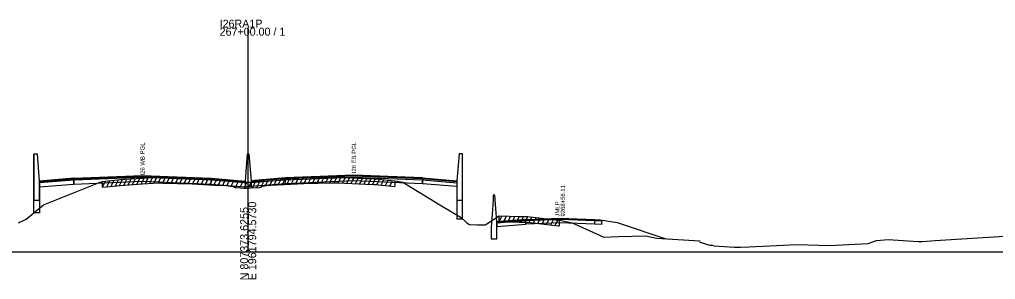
# Model space of a CAD drawing. Extents: x 1017 to 19997, y -1947 to 50737.
# Drawn here: x 10520 to 10861.4, y 16990.3 to 17081.1 of the extents above; entities that cross this region are included whole.
import ezdxf

# ---------------------------------------------------------------- set-up
doc = ezdxf.new("R2010")
doc.units = 0
for name, color, linetype in [('RD_GPK_XS_Cell', 7, 'Continuous'), ('RD_XS_Base', 7, 'Continuous'), ('RD_XS_ExGround', 7, 'Continuous'), ('RD_XS_ExPaveRet', 7, 'Continuous'), ('RD_XS_Greenside', 7, 'Continuous'), ('RD_XS_MedBWall', 7, 'Continuous'), ('RD_XS_Pave', 7, 'Continuous'), ('RD_XS_PaveOvlay', 7, 'Continuous'), ('RD_XS_TX_Notes', 7, 'Continuous')]:
    doc.layers.add(name, color=color, linetype=linetype)

msp = doc.modelspace()

# ---------------------------------------------------------------- linework, layer by layer
at = {"layer": 'RD_GPK_XS_Cell'}
for p, q in [((10600, 17000), (10600, 17078.22)), ((10000, 17000), (10600, 17000)), ((10600, 17000), (11200, 17000))]:
    msp.add_line(p, q, dxfattribs=at)
at = {"layer": 'RD_XS_Base'}
for points in [[(10539, 17024.96), (10527, 17024)], [(10527, 17024), (10527, 17022.66)], [(10527, 17022.66), (10539, 17023.62)], [(10539, 17023.62), (10539, 17024.96)], [(10539.05, 17023.62), (10539, 17023.62)], [(10539.05, 17024.96), (10539.05, 17023.62)], [(10539.05, 17023.62), (10563, 17024.59), (10587, 17023.63)], [(10587, 17023.63), (10587, 17024.97)], [(10599, 17024.03), (10587, 17024.97)], [(10587, 17023.63), (10599, 17022.69)], [(10599, 17022.69), (10599, 17024.03)], [(10601, 17022.78), (10601, 17024.12)], [(10613, 17023.72), (10601, 17022.78)], [(10613, 17023.72), (10613, 17025.06)], [(10660.95, 17023.73), (10637, 17024.69), (10613, 17023.72)], [(10660.95, 17023.73), (10660.95, 17025.07)], [(10661, 17023.72), (10660.95, 17023.73)], [(10661, 17025.06), (10661, 17023.72)], [(10661, 17025.06), (10673, 17024.1)], [(10661, 17023.72), (10661, 17025.06)], [(10673, 17022.76), (10661, 17023.72)], [(10673, 17024.1), (10673, 17022.76)], [(10697.13, 17010.94), (10687, 17010.13)], [(10687, 17010.13), (10687, 17008.8)], [(10687, 17008.8), (10697.13, 17009.6)], [(10697.13, 17010.94), (10709.13, 17011.41), (10721.13, 17010.93)], [(10697.13, 17009.6), (10697.13, 17010.94)], [(10721.13, 17009.62), (10709.13, 17010.08), (10697.13, 17009.6)], [(10721.13, 17010.93), (10721.13, 17009.62)], [(10721.13, 17010.93), (10723.13, 17010.85), (10723.63, 17010.83)], [(10723.63, 17009.5), (10721.13, 17009.62)], [(10723.63, 17010.83), (10723.63, 17009.5)]]:
    msp.add_lwpolyline(points, dxfattribs=at)
at = {"layer": 'RD_XS_ExGround'}
msp.add_lwpolyline([(10519.63, 17010.12), (10521.88, 17011.13), (10522.34, 17011.39), (10528.36, 17016.32), (10547.58, 17024.1), (10548.13, 17024.25), (10548.61, 17024.43), (10549.03, 17024.56), (10555.37, 17025.15), (10556.87, 17025.28), (10562.98, 17025.66), (10568.65, 17026), (10570.11, 17025.96), (10580.43, 17025.67), (10588.22, 17025.28), (10592.29, 17025.08), (10592.98, 17024.99), (10594.88, 17024.77), (10595.45, 17024.39), (10597.35, 17024.25), (10598.42, 17024.18), (10598.87, 17024.18), (10600, 17024.22), (10601.09, 17024.26), (10603.92, 17024.47), (10604.3, 17024.5), (10604.52, 17024.65), (10604.76, 17024.66), (10605.06, 17024.91), (10607.23, 17025.18), (10607.93, 17025.22), (10619.52, 17025.81), (10629.34, 17026.03), (10631.36, 17026.07), (10641.13, 17025.61), (10643.9, 17025.48), (10644.57, 17025.41), (10651.3, 17024.76), (10652.12, 17024.66), (10654.15, 17024.23), (10667.01, 17016.38), (10674.52, 17011.98), (10676.52, 17010.1), (10677.37, 17009.44), (10680.13, 17009.33), (10682.94, 17009.43), (10683.51, 17009.72), (10687.84, 17012.52), (10694.77, 17012.28), (10697.74, 17012.31), (10708.43, 17011.05), (10708.84, 17011.02), (10710.1, 17010.72), (10713.38, 17010.09), (10722.87, 17005.77), (10724.38, 17005.03), (10729.56, 17005.29), (10739.07, 17005.52), (10742.88, 17004.76), (10757.88, 17003.83), (10757.98, 17003.36), (10761.52, 17002.25), (10762.29, 17002.24), (10762.93, 17002.07), (10770.16, 17001.54), (10772.25, 17001.61), (10775.23, 17001.74), (10791.88, 17002.53), (10803.33, 17002.19), (10816.84, 17002.81), (10819.83, 17003.91), (10823.85, 17004.3), (10834.38, 17003.56), (10835.94, 17003.55), (10840.31, 17003.93), (10888.83, 17006.94)], dxfattribs=at)
at = {"layer": 'RD_XS_ExPaveRet'}
for p, q in [((10549.03, 17022.56), (10550.08, 17024.66)), ((10549.03, 17022.56), (10549.03, 17024.56)), ((10550.53, 17022.7), (10551.58, 17024.8)), ((10552.03, 17022.84), (10553.08, 17024.94)), ((10553.53, 17022.98), (10554.58, 17025.08)), ((10555.03, 17023.12), (10556.08, 17025.21)), ((10555.37, 17023.15), (10556.87, 17023.28)), ((10556.53, 17023.25), (10557.57, 17025.33)), ((10556.87, 17023.28), (10562.98, 17023.66)), ((10558.03, 17023.35), (10559.06, 17025.42)), ((10559.53, 17023.45), (10560.56, 17025.51)), ((10561.03, 17023.54), (10562.06, 17025.6)), ((10562.53, 17023.63), (10563.56, 17025.69)), ((10562.98, 17023.66), (10568.65, 17024)), ((10564.03, 17023.72), (10565.06, 17025.78)), ((10565.53, 17023.81), (10566.56, 17025.87)), ((10567.03, 17023.9), (10568.06, 17025.96)), ((10568.53, 17023.99), (10569.52, 17025.97)), ((10568.65, 17024), (10570.11, 17023.96)), ((10570.03, 17023.96), (10571.02, 17025.93)), ((10570.11, 17023.96), (10580.43, 17023.67)), ((10571.53, 17023.92), (10572.52, 17025.89)), ((10573.03, 17023.87), (10574.02, 17025.85)), ((10574.53, 17023.83), (10575.52, 17025.8)), ((10576.03, 17023.79), (10577.02, 17025.76)), ((10577.53, 17023.75), (10578.52, 17025.72)), ((10579.03, 17023.71), (10580.02, 17025.68)), ((10580.43, 17023.67), (10588.22, 17023.28)), ((10580.53, 17023.66), (10581.51, 17025.61)), ((10582.03, 17023.59), (10583.01, 17025.54)), ((10583.53, 17023.51), (10584.51, 17025.46)), ((10585.03, 17023.44), (10586.01, 17025.39)), ((10586.53, 17023.36), (10587.51, 17025.31)), ((10588.03, 17023.29), (10589.01, 17025.24)), ((10588.22, 17023.28), (10592.29, 17023.08)), ((10589.53, 17023.21), (10590.51, 17025.16)), ((10591.03, 17023.14), (10592.01, 17025.09)), ((10592.53, 17023.05), (10593.48, 17024.93)), ((10594.03, 17022.87), (10594.96, 17024.72)), ((10595.53, 17022.39), (10596.5, 17024.32)), ((10597.03, 17022.28), (10598, 17024.21)), ((10598.53, 17022.18), (10599.54, 17024.2)), ((10600.03, 17022.22), (10601.05, 17024.26)), ((10601.53, 17022.29), (10602.57, 17024.37)), ((10603.03, 17022.4), (10604.07, 17024.48)), ((10604.53, 17022.65), (10605.7, 17024.99)), ((10606.03, 17023.03), (10607.1, 17025.17)), ((10607.23, 17023.18), (10607.93, 17023.22)), ((10607.53, 17023.2), (10608.56, 17025.25)), ((10607.93, 17023.22), (10619.52, 17023.81)), ((10609.03, 17023.27), (10610.06, 17025.32)), ((10610.53, 17023.35), (10611.56, 17025.4)), ((10612.03, 17023.43), (10613.06, 17025.48)), ((10613.53, 17023.5), (10614.56, 17025.56)), ((10615.03, 17023.58), (10616.06, 17025.63)), ((10616.53, 17023.66), (10617.56, 17025.71)), ((10618.03, 17023.73), (10619.06, 17025.79)), ((10619.52, 17023.81), (10629.34, 17024.03)), ((10619.53, 17023.81), (10620.54, 17025.83)), ((10621.03, 17023.84), (10622.04, 17025.87)), ((10622.53, 17023.88), (10623.54, 17025.9)), ((10624.03, 17023.91), (10625.04, 17025.93)), ((10625.53, 17023.94), (10626.54, 17025.97)), ((10627.03, 17023.98), (10628.04, 17026)), ((10628.53, 17024.01), (10629.54, 17026.03)), ((10629.34, 17024.03), (10631.36, 17024.07)), ((10630.03, 17024.04), (10631.04, 17026.07)), ((10631.36, 17024.07), (10641.13, 17023.61)), ((10631.53, 17024.06), (10632.51, 17026.02)), ((10633.03, 17023.99), (10634.01, 17025.95)), ((10634.53, 17023.92), (10635.51, 17025.88)), ((10636.03, 17023.85), (10637.01, 17025.8)), ((10637.53, 17023.78), (10638.51, 17025.73)), ((10639.03, 17023.71), (10640.01, 17025.66)), ((10640.53, 17023.64), (10641.51, 17025.59)), ((10641.13, 17023.61), (10643.9, 17023.48)), ((10642.03, 17023.57), (10643.01, 17025.52)), ((10643.53, 17023.49), (10644.49, 17025.42)), ((10643.9, 17023.48), (10644.57, 17023.41)), ((10644.57, 17023.41), (10651.3, 17022.76)), ((10645.03, 17023.36), (10645.99, 17025.27)), ((10646.53, 17023.22), (10647.49, 17025.13)), ((10648.03, 17023.08), (10648.99, 17024.98)), ((10649.53, 17022.93), (10650.49, 17024.84)), ((10651.3, 17024.76), (10651.3, 17022.76)), ((10549.03, 17022.56), (10555.37, 17023.15)), ((10592.29, 17023.08), (10592.98, 17022.99)), ((10592.98, 17022.99), (10594.88, 17022.77)), ((10594.88, 17022.77), (10595.45, 17022.39)), ((10595.45, 17022.39), (10597.35, 17022.25)), ((10597.35, 17022.25), (10598.42, 17022.18)), ((10598.42, 17022.18), (10598.87, 17022.18)), ((10598.87, 17022.18), (10600, 17022.22)), ((10600, 17022.22), (10601.09, 17022.26)), ((10601.09, 17022.26), (10603.92, 17022.47)), ((10603.92, 17022.47), (10604.3, 17022.5)), ((10604.3, 17022.5), (10604.52, 17022.65)), ((10604.52, 17022.65), (10604.76, 17022.66)), ((10604.76, 17022.66), (10605.06, 17022.91)), ((10605.06, 17022.91), (10607.23, 17023.18)), ((10687.84, 17010.52), (10687.84, 17012.52)), ((10687.84, 17010.52), (10688.82, 17012.48)), ((10687.84, 17010.52), (10694.77, 17010.28)), ((10689.34, 17010.47), (10690.32, 17012.43)), ((10690.84, 17010.41), (10691.82, 17012.38)), ((10692.34, 17010.36), (10693.32, 17012.33)), ((10693.84, 17010.31), (10694.82, 17012.28)), ((10694.77, 17010.28), (10697.74, 17010.31)), ((10695.34, 17010.28), (10696.35, 17012.3)), ((10696.84, 17010.3), (10697.84, 17012.3)), ((10697.74, 17010.31), (10708.43, 17009.05)), ((10698.34, 17010.24), (10699.28, 17012.13)), ((10699.84, 17010.06), (10700.78, 17011.95)), ((10701.34, 17009.89), (10702.28, 17011.78)), ((10702.84, 17009.71), (10703.78, 17011.6)), ((10704.34, 17009.53), (10705.28, 17011.42)), ((10705.84, 17009.36), (10706.78, 17011.25)), ((10707.34, 17009.18), (10708.28, 17011.07)), ((10708.84, 17011.02), (10708.84, 17009.02)), ((10708.43, 17009.05), (10708.84, 17009.02))]:
    msp.add_line(p, q, dxfattribs=at)
at = {"layer": 'RD_XS_Greenside'}
for points in [[(10723.13, 17011.17), (10729.13, 17010.21)], [(10729.13, 17010.21), (10746.15, 17004.53)]]:
    msp.add_lwpolyline(points, dxfattribs=at)
at = {"layer": 'RD_XS_MedBWall'}
for points in [[(10527, 17024.68), (10526.25, 17034.02), (10525, 17034.02)], [(10525, 17034.02), (10525, 17018)], [(10525, 17013.57), (10525, 17034.02)], [(10599, 17024.68), (10599.75, 17034.12), (10600.25, 17034.12), (10601, 17024.78)], [(10675, 17034.12), (10673.75, 17034.12), (10673, 17024.78)], [(10675, 17018), (10675, 17034.12)], [(10675, 17011.53), (10675, 17034.12)], [(10527, 17018), (10527, 17024.68)], [(10527, 17024.68), (10527, 17013.57)], [(10599, 17022.68), (10599, 17024.68)], [(10601, 17024.78), (10601, 17022.68)], [(10673, 17024.78), (10673, 17018)], [(10673, 17024.78), (10673, 17011.53)], [(10601, 17022.68), (10599, 17022.68)], [(10687, 17010.45), (10686.25, 17019.79), (10685.75, 17019.79)], [(10685.75, 17019.79), (10685.75, 17017.79)], [(10525, 17018), (10527, 17018)], [(10673, 17018), (10675, 17018)], [(10685.75, 17017.79), (10685, 17008.45)], [(10527, 17013.57), (10525, 17013.57)], [(10673, 17011.53), (10675, 17011.53)], [(10687, 17004.45), (10687, 17010.45)], [(10685, 17008.45), (10685, 17004.45)], [(10685, 17004.45), (10687, 17004.45)]]:
    msp.add_lwpolyline(points, dxfattribs=at)
at = {"layer": 'RD_XS_Pave'}
for points in [[(10539, 17025.3), (10527, 17024.34)], [(10527, 17024.34), (10527, 17024)], [(10539, 17024.96), (10539, 17025.3)], [(10539.05, 17024.96), (10539, 17024.96)], [(10539.05, 17025.3), (10563, 17026.27), (10587, 17025.31)], [(10587, 17024.97), (10563, 17025.93), (10539.05, 17024.96)], [(10539.05, 17024.96), (10539.05, 17025.3)], [(10587, 17025.31), (10587, 17024.97)], [(10587, 17025.31), (10599, 17024.37)], [(10599, 17024.37), (10599, 17024.03)], [(10613, 17025.4), (10601, 17024.46)], [(10601, 17024.12), (10613, 17025.06)], [(10601, 17024.46), (10601, 17024.12)], [(10660.95, 17025.41), (10637, 17026.36), (10613, 17025.4)], [(10613, 17025.06), (10637, 17026.03), (10660.95, 17025.07)], [(10613, 17025.4), (10613, 17025.06)], [(10660.95, 17025.07), (10660.95, 17025.41)], [(10660.95, 17025.41), (10661, 17025.4)], [(10661, 17025.06), (10660.95, 17025.07)], [(10661, 17025.4), (10661, 17025.06)], [(10661, 17025.06), (10661, 17025.4)], [(10673, 17024.44), (10673, 17024.1)]]:
    msp.add_lwpolyline(points, dxfattribs=at)
at = {"layer": 'RD_XS_PaveOvlay'}
for points in [[(10660.95, 17025.74), (10637, 17026.7), (10613, 17025.74)], [(10539, 17025.64), (10527, 17024.68)], [(10527, 17024.68), (10527, 17024.34)], [(10539.05, 17025.64), (10539, 17025.64)], [(10539, 17025.64), (10539, 17025.3)], [(10539, 17025.3), (10539.05, 17025.3)], [(10539.05, 17025.64), (10563, 17026.6), (10587, 17025.64)], [(10539.05, 17025.3), (10539.05, 17025.64)], [(10587, 17025.64), (10587, 17025.31)], [(10587, 17025.64), (10599, 17024.68)], [(10599, 17024.68), (10599, 17024.37)], [(10613, 17025.74), (10601, 17024.78)], [(10601, 17024.78), (10601, 17024.46)], [(10613, 17025.74), (10613, 17025.4)], [(10660.95, 17025.41), (10660.95, 17025.74)], [(10660.95, 17025.74), (10661, 17025.74)], [(10661, 17025.74), (10661, 17025.4)], [(10661, 17025.74), (10673, 17024.78)], [(10661, 17025.4), (10661, 17025.74)], [(10673, 17024.44), (10661, 17025.4)], [(10673, 17024.78), (10673, 17024.44)], [(10697.13, 17011.25), (10687, 17010.45)], [(10687, 17010.13), (10697.13, 17010.94)], [(10687, 17010.45), (10687, 17010.13)], [(10697.13, 17011.25), (10709.13, 17011.73), (10721.13, 17011.25)], [(10721.13, 17010.93), (10709.13, 17011.41), (10697.13, 17010.94)], [(10697.13, 17010.94), (10697.13, 17011.25)], [(10721.13, 17011.25), (10721.13, 17010.93)], [(10721.13, 17011.25), (10723.13, 17011.17)], [(10723.13, 17010.85), (10721.13, 17010.93)], [(10723.13, 17011.17), (10723.13, 17010.85)]]:
    msp.add_lwpolyline(points, dxfattribs=at)

# ---------------------------------------------------------------- texts
at = {"layer": 'RD_GPK_XS_Cell'}
for s, p in [('267+00.00 / 1', (10590, 17075.42)), ('I26RA1P', (10590, 17078.22))]:
    msp.add_text(s, height=2.8, dxfattribs=at).set_placement(p)
for s, p in [('E 1961794.5730', (10602.8, 16990)), ('N 807373.6255', (10600, 16990))]:
    msp.add_text(s, height=2.8, rotation=90, dxfattribs=at).set_placement(p)
at = {"layer": 'RD_XS_TX_Notes'}
for s, p in [('I26 WB PGL', (10563.75, 17026.6)), ('I26 EB PGL', (10637.75, 17027.43)), (' 9268+56.11', (10710.85, 17011.69)), (' JMLP', (10708.9, 17011.69))]:
    msp.add_text(s, height=1.5, rotation=90, dxfattribs=at).set_placement(p)

doc.saveas('drawing.dxf')
